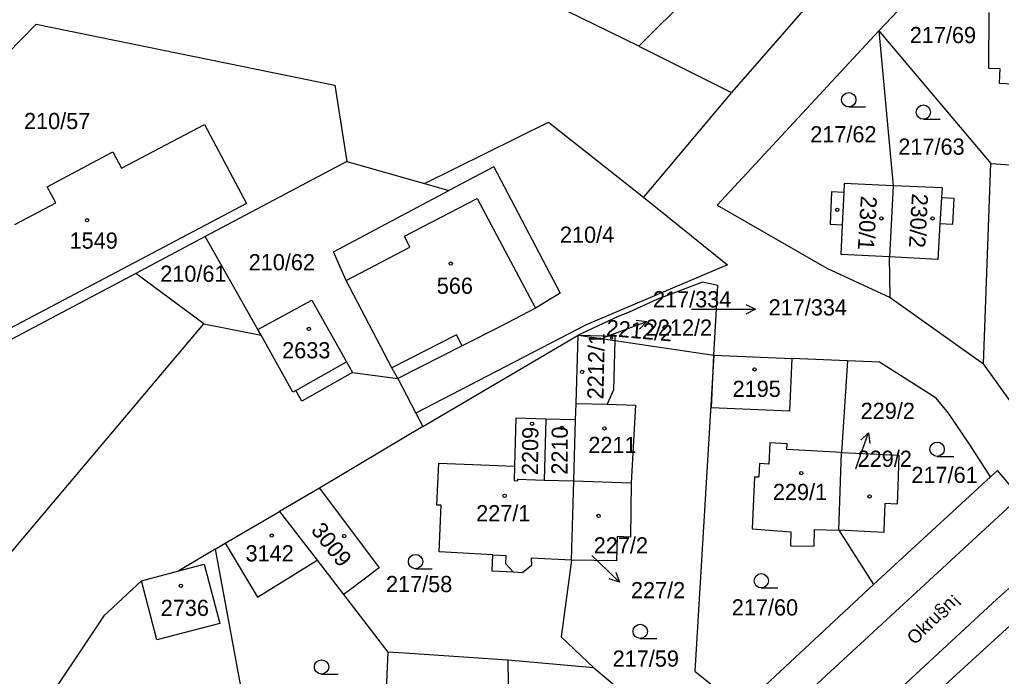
# Model space of a CAD drawing. Extents: x -735249 to -729401, y -1124843 to -1121828.
# Drawn here: x -733530.7 to -733427.7, y -1123483.1 to -1123414.2 of the extents above; entities that cross this region are included whole.
import ezdxf

# ---------------------------------------------------------------- set-up
doc = ezdxf.new("R2010")
doc.units = 0
for name, color, linetype in [('Vrstva 1', 7, 'Continuous'), ('Vrstva 15', 7, 'Continuous'), ('Vrstva 16', 7, 'Continuous'), ('Vrstva 18', 7, 'Continuous'), ('Vrstva 19', 7, 'Continuous'), ('Vrstva 25', 7, 'Continuous'), ('Vrstva 4', 7, 'Continuous')]:
    doc.layers.add(name, color=color, linetype=linetype)

msp = doc.modelspace()

# ---------------------------------------------------------------- linework, layer by layer
at = {"layer": 'Vrstva 1'}
for points in [[(-733366.03, -1123318.73), (-733455.99, -1123421.8)], [(-733418.81, -1123392.46), (-733440.54, -1123415.32)], [(-733465.71, -1123416.95), (-733491.26, -1123404.41)], [(-733460.34, -1123411.56), (-733465.71, -1123416.95)], [(-733429.01, -1123413.42), (-733429.03, -1123419.24)], [(-733539.61, -1123425.5), (-733528.95, -1123414.64)], [(-733528.95, -1123414.64), (-733497.6, -1123421.04)], [(-733440.54, -1123415.32), (-733457.51, -1123433.62)], [(-733440.54, -1123415.32), (-733428.77, -1123429.27)], [(-733440.54, -1123415.32), (-733439.04, -1123431.6)], [(-733465.71, -1123416.95), (-733455.99, -1123421.8)], [(-733429.03, -1123419.24), (-733427.84, -1123419.29)], [(-733427.84, -1123419.29), (-733427.91, -1123420.83)], [(-733497.6, -1123421.04), (-733496.34, -1123429.06)], [(-733427.91, -1123420.83), (-733424.94, -1123420.96)], [(-733455.99, -1123421.8), (-733465.23, -1123432.79)], [(-733519.98, -1123429.75), (-733511.27, -1123425.17)], [(-733511.27, -1123425.17), (-733506.88, -1123433.46)], [(-733488.2, -1123431.37), (-733475.2, -1123424.93)], [(-733475.2, -1123424.93), (-733465.23, -1123432.79)], [(-733527.79, -1123431.7), (-733520.88, -1123428.05)], [(-733520.88, -1123428.05), (-733519.98, -1123429.75)], [(-733496.34, -1123429.06), (-733511.2, -1123436.93)], [(-733496.34, -1123429.06), (-733488.2, -1123431.37)], [(-733480.92, -1123429.6), (-733485.63, -1123432.1)], [(-733480.92, -1123429.6), (-733473.97, -1123442.86)], [(-733429.56, -1123450.3), (-733428.77, -1123429.27)], [(-733428.77, -1123429.27), (-733419.55, -1123429.88)], [(-733526.89, -1123433.4), (-733527.79, -1123431.7)], [(-733488.2, -1123431.37), (-733485.63, -1123432.1)], [(-733444.17, -1123431.36), (-733444.21, -1123432.3)], [(-733439.04, -1123431.6), (-733444.17, -1123431.36)], [(-733439.04, -1123431.6), (-733439.42, -1123439.07)], [(-733433.9, -1123431.83), (-733439.04, -1123431.6)], [(-733433.9, -1123431.83), (-733433.96, -1123432.82)], [(-733497.74, -1123438.52), (-733485.63, -1123432.1)], [(-733465.23, -1123432.79), (-733456.42, -1123439.89)], [(-733445.49, -1123432.24), (-733445.65, -1123435.64)], [(-733444.21, -1123432.3), (-733445.49, -1123432.24)], [(-733433.96, -1123432.82), (-733432.66, -1123432.89)], [(-733432.66, -1123432.89), (-733432.82, -1123435.68)], [(-733506.88, -1123433.46), (-733533.58, -1123447.57)], [(-733531.18, -1123435.68), (-733526.89, -1123433.4)], [(-733457.51, -1123433.62), (-733445.99, -1123440.23)], [(-733445.65, -1123435.64), (-733444.37, -1123435.69)], [(-733444.37, -1123435.69), (-733444.51, -1123438.8)], [(-733434.12, -1123435.61), (-733434.33, -1123439.34)], [(-733432.82, -1123435.68), (-733434.12, -1123435.61)], [(-733511.2, -1123436.93), (-733518.47, -1123440.79)], [(-733505.67, -1123446.68), (-733511.2, -1123436.93)], [(-733496.4, -1123441.55), (-733497.74, -1123438.52)], [(-733439.42, -1123439.07), (-733444.51, -1123438.8)], [(-733439.34, -1123443.33), (-733439.42, -1123439.07)], [(-733434.33, -1123439.34), (-733439.42, -1123439.07)], [(-733456.42, -1123439.89), (-733471.23, -1123446.2)], [(-733518.47, -1123440.79), (-733535.76, -1123449.95)], [(-733511.36, -1123446.1), (-733518.47, -1123440.79)], [(-733445.99, -1123440.23), (-733439.34, -1123443.33)], [(-733491.61, -1123450.69), (-733496.4, -1123441.55)], [(-733457.85, -1123449.38), (-733457.43, -1123442.05), (-733459.02, -1123441.7), (-733463.81, -1123443.54), (-733466.72, -1123444.85), (-733467.87, -1123445.31), (-733472.09, -1123447.27)], [(-733473.97, -1123442.86), (-733476.54, -1123444.46)], [(-733505.67, -1123446.68), (-733500.02, -1123443.6)], [(-733500.02, -1123443.6), (-733496.38, -1123450.07)], [(-733439.34, -1123443.33), (-733429.56, -1123450.3)], [(-733476.54, -1123444.46), (-733480.23, -1123446.36)], [(-733538.42, -1123478.16), (-733511.36, -1123446.1)], [(-733511.36, -1123446.1), (-733505.34, -1123447.27)], [(-733471.23, -1123446.2), (-733489.1, -1123455.48)], [(-733505.34, -1123447.27), (-733505.67, -1123446.68)], [(-733502.01, -1123453.25), (-733505.34, -1123447.27)], [(-733488.37, -1123456.88), (-733472.09, -1123447.27)], [(-733480.23, -1123446.36), (-733484.26, -1123448.41)], [(-733472.3, -1123454.44), (-733472.09, -1123447.27)], [(-733472.09, -1123447.27), (-733468.23, -1123447.84)], [(-733472.09, -1123447.27), (-733468.22, -1123447.38)], [(-733468.23, -1123447.84), (-733468.38, -1123453.01)], [(-733468.22, -1123447.38), (-733468.23, -1123447.84)], [(-733468.23, -1123447.84), (-733457.85, -1123449.38)], [(-733484.26, -1123448.41), (-733491.01, -1123451.83)], [(-733457.85, -1123449.38), (-733459.85, -1123482.56)], [(-733458.08, -1123454.91), (-733457.85, -1123449.38)], [(-733457.85, -1123449.38), (-733449.67, -1123449.72)], [(-733496.38, -1123450.07), (-733495.75, -1123451.19)], [(-733449.67, -1123449.72), (-733449.91, -1123455.26)], [(-733443.84, -1123449.97), (-733449.67, -1123449.72)], [(-733443.84, -1123449.97), (-733444.46, -1123459.6)], [(-733440.45, -1123450.12), (-733443.84, -1123449.97)], [(-733434.52, -1123453.88), (-733440.45, -1123450.12)], [(-733425.98, -1123455.25), (-733429.56, -1123450.3)], [(-733495.75, -1123451.19), (-733501.08, -1123454.19)], [(-733495.75, -1123451.19), (-733491.01, -1123451.83)], [(-733491.01, -1123451.83), (-733491.61, -1123450.69)], [(-733491.01, -1123451.83), (-733489.1, -1123455.48)], [(-733501.7, -1123453.08), (-733502.01, -1123453.25)], [(-733501.08, -1123454.19), (-733501.7, -1123453.08)], [(-733468.38, -1123453.01), (-733469.03, -1123454.53)], [(-733472.35, -1123456.17), (-733472.3, -1123454.44)], [(-733472.3, -1123454.44), (-733469.03, -1123454.53)], [(-733469.03, -1123454.53), (-733466.06, -1123454.62)], [(-733433.24, -1123455.46), (-733434.52, -1123453.88)], [(-733489.1, -1123455.48), (-733488.37, -1123456.88)], [(-733466.06, -1123454.62), (-733466.5, -1123462.79)], [(-733449.91, -1123455.26), (-733458.08, -1123454.91)], [(-733430.94, -1123458.84), (-733433.24, -1123455.46)], [(-733478.6, -1123455.99), (-733478.74, -1123461.01)], [(-733475.47, -1123456.08), (-733478.6, -1123455.99)], [(-733475.47, -1123456.08), (-733475.65, -1123462.48)], [(-733472.35, -1123456.17), (-733475.47, -1123456.08)], [(-733472.53, -1123462.57), (-733472.35, -1123456.17)], [(-733488.37, -1123456.88), (-733499.23, -1123463.32)], [(-733451.98, -1123458.59), (-733452.09, -1123460.8)], [(-733450.14, -1123458.68), (-733451.98, -1123458.59)], [(-733450.17, -1123459.28), (-733450.14, -1123458.68)], [(-733444.46, -1123459.6), (-733450.17, -1123459.28)], [(-733444.73, -1123467.75), (-733444.46, -1123459.6)], [(-733444.46, -1123459.6), (-733438.43, -1123459.87)], [(-733428.83, -1123462.16), (-733430.94, -1123458.84)], [(-733481.02, -1123470.32), (-733486.67, -1123470.01), (-733486.46, -1123465.13), (-733486.92, -1123465.11), (-733486.7, -1123460.72), (-733478.74, -1123461.01)], [(-733453.05, -1123460.75), (-733453.12, -1123462.15)], [(-733452.09, -1123460.8), (-733453.05, -1123460.75)], [(-733438.43, -1123459.87), (-733438.55, -1123463.12)], [(-733478.74, -1123461.01), (-733478.78, -1123462.54)], [(-733428.09, -1123461.47), (-733428.83, -1123462.16)], [(-733425.74, -1123464.26), (-733428.09, -1123461.47)], [(-733478.78, -1123462.54), (-733478.4, -1123462.55)], [(-733478.4, -1123462.55), (-733478.4, -1123462.4)], [(-733478.4, -1123462.4), (-733475.65, -1123462.48)], [(-733475.65, -1123462.48), (-733472.53, -1123462.57)], [(-733472.79, -1123470.88), (-733472.53, -1123462.57)], [(-733472.53, -1123462.57), (-733466.5, -1123462.79)], [(-733466.5, -1123462.79), (-733466.6, -1123468.48)], [(-733453.57, -1123462.13), (-733453.84, -1123467.61)], [(-733453.57, -1123462.13), (-733453.12, -1123462.15)], [(-733441.1, -1123473.46), (-733428.83, -1123462.16)], [(-733499.23, -1123463.32), (-733503.42, -1123465.77)], [(-733499.23, -1123463.32), (-733492.95, -1123471.69), (-733496.11, -1123474.07), (-733496.69, -1123474.51)], [(-733438.55, -1123463.12), (-733438.62, -1123465.01)], [(-733425.74, -1123464.26), (-733487.65, -1123521.38)], [(-733509.1, -1123469.12), (-733503.42, -1123465.77)], [(-733503.42, -1123465.77), (-733499.47, -1123470.9)], [(-733439.9, -1123464.96), (-733440, -1123467.71)], [(-733438.62, -1123465.01), (-733439.9, -1123464.96)], [(-733453.84, -1123467.61), (-733449.76, -1123467.91)], [(-733449.76, -1123467.91), (-733449.79, -1123469.4)], [(-733447.31, -1123469.44), (-733447.28, -1123467.68)], [(-733447.28, -1123467.68), (-733444.73, -1123467.75)], [(-733440.01, -1123467.98), (-733444.73, -1123467.75)], [(-733444.73, -1123467.75), (-733441.1, -1123473.46)], [(-733440, -1123467.71), (-733440.01, -1123467.98)], [(-733467.98, -1123468.4), (-733468.07, -1123470.96)], [(-733466.6, -1123468.48), (-733467.98, -1123468.4)], [(-733510.15, -1123469.74), (-733513.96, -1123472.02)], [(-733510.15, -1123469.74), (-733509.1, -1123469.12)], [(-733510.15, -1123469.74), (-733505.78, -1123493.38)], [(-733509.1, -1123469.12), (-733505.72, -1123474.79)], [(-733449.79, -1123469.4), (-733447.31, -1123469.44)], [(-733505.72, -1123474.79), (-733499.47, -1123470.9)], [(-733499.47, -1123470.9), (-733496.69, -1123474.51)], [(-733478.86, -1123472.17), (-733481.1, -1123472.04), (-733481.02, -1123470.32)], [(-733477, -1123470.69), (-733476.99, -1123471.44), (-733477.92, -1123472.22), (-733478.86, -1123472.17)], [(-733472.79, -1123470.88), (-733477, -1123470.69)], [(-733472.79, -1123470.88), (-733473.85, -1123478.95)], [(-733468.07, -1123470.96), (-733472.79, -1123470.88)], [(-733517.89, -1123473.05), (-733513.96, -1123472.02)], [(-733513.96, -1123472.02), (-733511.31, -1123471.32)], [(-733511.31, -1123471.32), (-733509.68, -1123477.53)], [(-733517.89, -1123473.05), (-733521.82, -1123476.72)], [(-733516.26, -1123479.26), (-733517.89, -1123473.05)], [(-733455.03, -1123486.42), (-733441.1, -1123473.46)], [(-733426.9, -1123473.85), (-733428.17, -1123474.98)], [(-733496.69, -1123474.51), (-733492.03, -1123480.55)], [(-733455.17, -1123500), (-733428.17, -1123474.98)], [(-733521.82, -1123476.72), (-733535.93, -1123497.8)], [(-733439.24, -1123489.15), (-733425.96, -1123477.01)], [(-733509.68, -1123477.53), (-733516.26, -1123479.26)], [(-733473.85, -1123478.95), (-733470.43, -1123482.21)], [(-733492.03, -1123480.55), (-733493.32, -1123508.98), (-733492.56, -1123510.02)], [(-733479.44, -1123481.4), (-733490.29, -1123480.67), (-733492.03, -1123480.55)], [(-733470.43, -1123482.21), (-733479.44, -1123481.4)], [(-733479.44, -1123481.4), (-733479.32, -1123491.72)], [(-733470.43, -1123482.21), (-733460.31, -1123490.69)], [(-733459.85, -1123482.56), (-733455.03, -1123486.42)]]:
    msp.add_lwpolyline(points, dxfattribs=at)
at = {"layer": 'Vrstva 16'}
for points in [[(-733460.2, -1123444.56), (-733456.48, -1123444.56)], [(-733469.4, -1123447.52), (-733467.69, -1123446.88)], [(-733442.96, -1123461.3), (-733442.62, -1123460.35)], [(-733470.64, -1123470.39), (-733469.9, -1123471.11)]]:
    msp.add_lwpolyline(points, dxfattribs=at)
at = {"layer": 'Vrstva 25'}
for points in [[(-733443.69, -1123423.32), (-733441.94, -1123423.32)], [(-733435.86, -1123424.62), (-733434.11, -1123424.62)], [(-733454.48, -1123444.061), (-733453.48, -1123444.56), (-733454.48, -1123445.06)], [(-733456.48, -1123444.56), (-733453.48, -1123444.56)], [(-733467.69, -1123446.88), (-733464.88, -1123445.83)], [(-733465.992, -1123445.712), (-733464.88, -1123445.83), (-733465.642, -1123446.648)], [(-733442.62, -1123460.35), (-733441.604, -1123457.528)], [(-733442.413, -1123458.299), (-733441.604, -1123457.528), (-733441.473, -1123458.638)], [(-733434.42, -1123460), (-733432.67, -1123460)], [(-733489.14, -1123471.79), (-733487.39, -1123471.79)], [(-733469.9, -1123471.11), (-733467.742, -1123473.193)], [(-733468.114, -1123472.139), (-733467.742, -1123473.193), (-733468.809, -1123472.858)], [(-733452.87, -1123473.81), (-733451.12, -1123473.81)], [(-733465.57, -1123479.12), (-733463.82, -1123479.12)], [(-733499, -1123482.85), (-733497.25, -1123482.85)]]:
    msp.add_lwpolyline(points, dxfattribs=at)
for centre, radius in [((-733443.69, -1123422.57), 0.75), ((-733435.86, -1123423.87), 0.75), ((-733444.89, -1123434.11), 0.175), ((-733440.26, -1123435.03), 0.175), ((-733434.9, -1123435.02), 0.175), ((-733523.6, -1123435.22), 0.175), ((-733485.45, -1123439.76), 0.175), ((-733500.32, -1123446.62), 0.175), ((-733468.579, -1123447.579), 0.118), ((-733471.66, -1123451.14), 0.175), ((-733453.57, -1123450.87), 0.175), ((-733476.91, -1123456.57), 0.175), ((-733473.78, -1123457.01), 0.175), ((-733469.33, -1123457.06), 0.175), ((-733434.42, -1123459.25), 0.75), ((-733448.68, -1123461.76), 0.175), ((-733479.8, -1123464.14), 0.175), ((-733441.51, -1123464.2), 0.175), ((-733469.94, -1123466.25), 0.175), ((-733504.23, -1123468.31), 0.175), ((-733496.62, -1123468.37), 0.175), ((-733489.14, -1123471.04), 0.75), ((-733452.87, -1123473.06), 0.75), ((-733513.75, -1123473.57), 0.175), ((-733465.57, -1123478.37), 0.75), ((-733499, -1123482.1), 0.75)]:
    msp.add_circle(centre, radius, dxfattribs=at)
at = {"layer": 'Vrstva 4'}
for points in [[(-733490.3, -1123436.89), (-733482.66, -1123432.94)], [(-733482.66, -1123432.94), (-733476.54, -1123444.46)], [(-733444.21, -1123432.3), (-733444.37, -1123435.69)], [(-733433.96, -1123432.82), (-733434.12, -1123435.61)], [(-733489.72, -1123438.05), (-733490.3, -1123436.89)], [(-733496.4, -1123441.55), (-733489.72, -1123438.05)], [(-733484.85, -1123447.25), (-733491.61, -1123450.69)], [(-733484.26, -1123448.41), (-733484.85, -1123447.25)], [(-733501.7, -1123453.08), (-733496.38, -1123450.07)], [(-733481.02, -1123470.32), (-733479.65, -1123470.39), (-733479.69, -1123471.23), (-733478.86, -1123472.17)]]:
    msp.add_lwpolyline(points, dxfattribs=at)

# ---------------------------------------------------------------- texts
at = {"layer": 'Vrstva 15'}
msp.add_text('Okru§n¡', height=1.4, rotation=44.60036, dxfattribs=at).set_placement((-733436.759, -1123479.858))
at = {"layer": 'Vrstva 16'}
for s, p in [('217/334', (-733452.098, -1123445.21)), ('2212/2', (-733464.98, -1123447.33)), ('229/2', (-733442.44, -1123456.07)), ('227/2', (-733466.54, -1123474.89))]:
    msp.add_text(s, height=1.7, dxfattribs=at).set_placement(p)
at = {"layer": 'Vrstva 18'}
for s, p in [('217/69', (-733437.29, -1123416.63)), ('210/57', (-733530.21, -1123425.65)), ('217/62', (-733447.73, -1123427.04)), ('217/63', (-733438.49, -1123428.34)), ('210/4', (-733473.99, -1123437.58)), ('210/62', (-733506.64, -1123440.47)), ('210/61', (-733515.92, -1123441.68)), ('217/334', (-733464.228, -1123444.36)), ('217/61', (-733437.12, -1123462.79)), ('217/58', (-733492.24, -1123474.25)), ('217/60', (-733455.96, -1123476.7)), ('217/59', (-733468.46, -1123482.07))]:
    msp.add_text(s, height=1.7, dxfattribs=at).set_placement(p)
at = {"layer": 'Vrstva 19'}
for s, rotation, p in [('230/1', 266.60212, (-733442.413, -1123432.631)), ('230/2', 266.70212, (-733437.052, -1123432.371)), ('2212/2', 355.00282, (-733469.184, -1123447.339)), ('2212/1', 88.80071, (-733469.425, -1123454.026)), ('2209', 89.50071, (-733476.288, -1123461.969)), ('2210', 89.50071, (-733473.198, -1123461.929)), ('3009', 308.30245, (-733500.183, -1123467.791))]:
    msp.add_text(s, height=1.7, rotation=rotation, dxfattribs=at).set_placement(p)
for s, p in [('1549', (-733525.43, -1123438.2)), ('566', (-733486.91, -1123442.94)), ('2633', (-733503.13, -1123449.71)), ('2195', (-733455.88, -1123453.76)), ('2211', (-733471.01, -1123459.65)), ('229/2', (-733442.76, -1123461.1)), ('229/1', (-733451.65, -1123464.58)), ('227/1', (-733482.778, -1123466.81)), ('227/2', (-733470.44, -1123470.19)), ('3142', (-733506.973, -1123471.02)), ('2736', (-733515.87, -1123476.75))]:
    msp.add_text(s, height=1.7, dxfattribs=at).set_placement(p)

doc.saveas('drawing.dxf')
